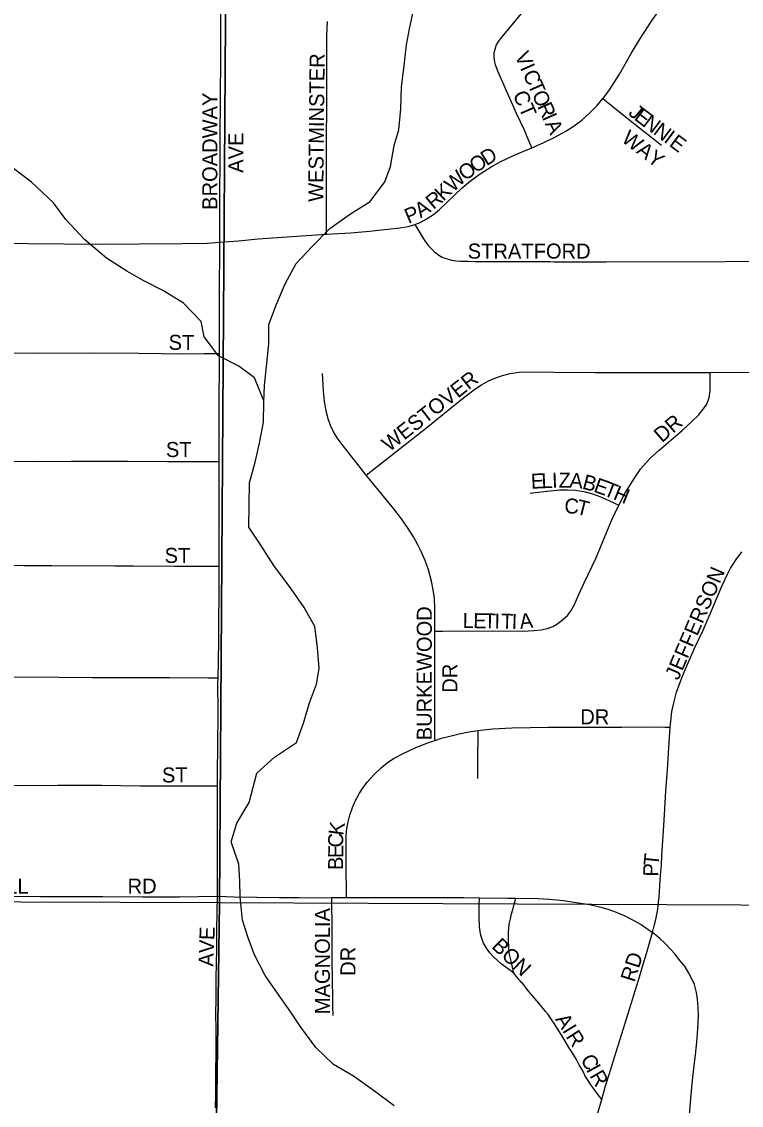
# Model space of a CAD drawing. Extents: x 0 to 1391, y -24 to 440.
# Drawn here: x 540.97 to 550.03, y 292.55 to 306.2 of the extents above; entities that cross this region are included whole.
import ezdxf

# ---------------------------------------------------------------- set-up
doc = ezdxf.new("R2010")
doc.units = 0
for name, color, linetype in [('GM_X_City_Street', 7, 'Continuous'), ('GM_X_City_Street_Text', 7, 'Continuous'), ('GM_X_Minor_River', 7, 'Continuous'), ('GM_X_Section', 7, 'Continuous')]:
    doc.layers.add(name, color=color, linetype=linetype)

msp = doc.modelspace()

# ---------------------------------------------------------------- linework, layer by layer
at = {"layer": 'GM_X_City_Street'}
for points in [[(543.464, 303.422), (543.465, 303.817), (543.468, 304.649), (543.472, 305.328), (543.478, 305.649), (543.475, 306.251), (543.478, 307.026), (543.483, 307.36)], [(547.391, 304.612), (547.333, 304.752), (547.299, 304.833), (547.199, 305.046), (546.964, 305.579), (546.934, 305.659), (546.921, 305.716), (546.917, 305.763), (546.92, 305.81), (546.929, 305.855), (546.945, 305.899), (546.974, 305.951), (547.017, 306.01), (547.183, 306.209), (547.342, 306.4), (547.377, 306.439), (547.411, 306.486), (547.431, 306.523), (547.443, 306.56), (547.448, 306.592), (547.448, 306.62), (547.445, 306.647), (547.437, 306.672), (547.423, 306.698)], [(548.287, 305.231), (548.29, 305.233), (548.37, 305.342), (548.495, 305.541), (548.645, 305.798), (548.753, 305.981), (548.907, 306.222), (548.975, 306.313), (549.043, 306.388), (549.108, 306.448), (549.18, 306.501), (549.266, 306.554), (549.346, 306.592), (549.441, 306.626), (549.551, 306.656), (549.638, 306.671), (549.739, 306.679), (550.398, 306.686), (550.708, 306.692), (551.591, 306.708), (551.633, 306.708)], [(544.807, 303.524), (544.807, 303.694), (544.808, 304.078), (544.806, 304.426), (544.812, 305.418), (544.812, 306.027), (544.818, 306.202)], [(547.391, 304.612), (547.536, 304.674), (547.692, 304.75), (547.822, 304.821), (547.925, 304.888), (548.022, 304.962), (548.123, 305.052), (548.21, 305.14), (548.287, 305.231)], [(548.287, 305.231), (548.415, 305.129), (548.61, 304.974), (549.024, 304.645)], [(545.92, 303.644), (545.986, 303.671), (546.061, 303.711), (546.153, 303.772), (546.23, 303.833), (546.328, 303.926), (546.516, 304.108), (546.621, 304.197), (546.742, 304.286), (546.88, 304.374), (547.001, 304.439), (547.171, 304.518), (547.391, 304.612)], [(544.807, 303.524), (545.112, 303.542), (545.347, 303.562), (545.729, 303.602), (545.837, 303.621), (545.919, 303.644), (545.92, 303.644)], [(545.92, 303.644), (546.004, 303.506), (546.029, 303.464), (546.055, 303.426), (546.092, 303.379), (546.128, 303.338), (546.167, 303.303), (546.185, 303.288), (546.223, 303.26), (546.263, 303.236), (546.284, 303.226), (546.34, 303.209), (546.386, 303.197), (546.434, 303.189), (546.494, 303.183), (546.589, 303.182), (546.679, 303.181), (546.839, 303.18), (546.876, 303.179), (547, 303.179), (547.31, 303.18), (547.483, 303.178), (547.619, 303.178), (547.668, 303.176), (547.928, 303.174), (548.324, 303.175), (549.826, 303.18), (550.4, 303.184)], [(543.464, 303.422), (543.701, 303.439), (543.946, 303.464), (544.492, 303.505), (544.807, 303.524)], [(538.127, 303.428), (538.388, 303.411), (538.666, 303.404), (538.893, 303.401), (539.552, 303.401), (539.962, 303.401), (540.583, 303.409), (541.503, 303.403), (541.975, 303.399), (542.447, 303.401), (542.993, 303.408), (543.303, 303.411), (543.464, 303.422)], [(543.459, 302.021), (543.46, 302.76), (543.464, 303.391), (543.464, 303.422)], [(538.123, 302.033), (539.037, 302.037), (539.349, 302.037), (540.045, 302.035), (540.505, 302.033), (541.164, 302.026), (541.822, 302.028), (542.443, 302.025), (543.002, 302.017), (543.263, 302.019), (543.459, 302.021)], [(543.454, 300.658), (543.454, 300.921), (543.454, 301.306), (543.458, 301.99), (543.459, 302.021)], [(545.308, 300.488), (545.247, 300.563), (545.015, 300.856), (544.942, 300.958), (544.897, 301.034), (544.859, 301.114), (544.828, 301.198), (544.803, 301.296), (544.781, 301.419), (544.769, 301.544), (544.758, 301.768)], [(545.308, 300.488), (545.447, 300.597), (545.681, 300.781), (546.07, 301.09), (546.493, 301.432), (546.673, 301.572), (546.757, 301.627), (546.845, 301.676), (546.938, 301.716), (547.022, 301.745), (547.12, 301.769), (547.232, 301.785), (547.391, 301.79), (547.675, 301.786), (548.188, 301.783), (548.909, 301.783), (549.342, 301.78), (549.637, 301.782)], [(548.488, 300.109), (548.564, 300.258), (548.633, 300.371), (548.684, 300.451), (548.76, 300.564), (548.888, 300.706), (548.997, 300.804), (549.288, 301.056), (549.404, 301.161), (549.491, 301.245), (549.55, 301.318), (549.59, 301.373), (549.626, 301.46), (549.637, 301.554), (549.637, 301.729), (549.637, 301.782)], [(549.637, 301.782), (550.055, 301.784), (550.365, 301.781), (550.506, 301.784), (550.623, 301.788)], [(538.118, 300.679), (538.612, 300.677), (539.345, 300.67), (540.016, 300.667), (540.389, 300.664), (541.109, 300.66), (541.594, 300.662), (542.31, 300.662), (542.806, 300.659), (543.327, 300.658), (543.454, 300.658)], [(543.455, 299.341), (543.456, 299.567), (543.455, 299.828), (543.454, 300.225), (543.454, 300.658)], [(546.172, 298.524), (546.172, 298.812), (546.165, 298.935), (546.151, 299.044), (546.129, 299.153), (546.09, 299.295), (546.05, 299.412), (546, 299.524), (545.959, 299.609), (545.902, 299.71), (545.82, 299.842), (545.737, 299.954), (545.653, 300.063), (545.308, 300.488)], [(547.371, 300.262), (547.543, 300.284), (547.74, 300.303), (547.839, 300.304), (547.938, 300.297), (548.048, 300.28), (548.156, 300.252), (548.25, 300.22), (548.362, 300.167), (548.488, 300.109)], [(546.172, 298.524), (546.272, 298.524), (546.902, 298.525), (547.27, 298.521), (547.422, 298.529), (547.51, 298.54), (547.59, 298.554), (547.655, 298.58), (547.706, 298.609), (547.775, 298.66), (547.841, 298.718), (547.888, 298.784), (547.924, 298.849), (547.986, 298.984), (548.052, 299.13), (548.197, 299.439), (548.397, 299.916), (548.488, 300.109)], [(549.135, 297.313), (549.138, 297.347), (549.157, 297.509), (549.179, 297.62), (549.215, 297.753), (549.279, 297.935), (549.343, 298.084), (549.448, 298.323), (549.549, 298.536), (549.6, 298.654), (549.651, 298.772), (549.718, 298.931), (549.787, 299.099), (549.86, 299.249), (549.894, 299.316), (549.918, 299.355), (549.975, 299.438), (549.989, 299.457), (550.019, 299.496), (550.038, 299.522)], [(538.115, 299.307), (538.31, 299.312), (538.733, 299.313), (539.019, 299.316), (539.329, 299.334), (539.428, 299.34), (539.477, 299.344), (539.539, 299.347), (539.6, 299.353), (539.686, 299.358), (539.723, 299.36), (539.76, 299.358), (540.02, 299.355), (540.226, 299.353), (540.53, 299.352), (540.996, 299.351), (541.349, 299.348), (542.144, 299.346), (542.379, 299.345), (542.896, 299.342), (543.293, 299.341), (543.455, 299.341)], [(543.443, 297.934), (543.448, 298.141), (543.451, 298.403), (543.454, 299.231), (543.455, 299.341)], [(546.171, 297.145), (546.17, 297.371), (546.169, 297.856), (546.173, 298.378), (546.172, 298.524)], [(538.107, 297.96), (538.921, 297.952), (539.541, 297.946), (540.038, 297.947), (540.783, 297.948), (541.441, 297.944), (541.863, 297.939), (542.285, 297.938), (542.831, 297.937), (543.315, 297.935), (543.443, 297.934)], [(543.434, 296.572), (543.436, 296.757), (543.439, 297.058), (543.442, 297.509), (543.441, 297.869), (543.443, 297.934)], [(546.171, 297.145), (546.255, 297.174), (546.31, 297.189), (546.477, 297.229), (546.599, 297.254), (546.718, 297.272)], [(546.714, 296.666), (546.714, 296.753), (546.714, 296.94), (546.717, 297.189), (546.718, 297.272)], [(546.718, 297.272), (546.747, 297.277), (546.896, 297.292), (547.145, 297.304), (547.598, 297.313), (548.067, 297.314), (548.526, 297.314), (548.861, 297.318), (549.068, 297.314), (549.135, 297.313)], [(548.912, 294.728), (548.938, 294.825), (548.954, 294.889), (548.973, 294.994), (548.982, 295.058), (548.988, 295.112), (548.995, 295.166), (549.001, 295.242), (549.004, 295.309), (549.01, 295.388), (549.017, 295.49), (549.023, 295.576), (549.029, 295.694), (549.039, 295.821), (549.051, 296.006), (549.064, 296.212), (549.079, 296.505), (549.099, 296.777), (549.12, 297.124), (549.135, 297.313)], [(545.061, 295.167), (545.06, 295.239), (545.056, 295.521), (545.056, 295.817), (545.056, 295.941), (545.06, 296.008), (545.079, 296.119), (545.1, 296.204), (545.133, 296.3), (545.168, 296.38), (545.221, 296.48), (545.268, 296.554), (545.322, 296.625), (545.406, 296.718), (545.498, 296.804), (545.576, 296.867), (545.661, 296.922), (545.771, 296.982), (545.93, 297.055), (546.081, 297.114), (546.171, 297.145)], [(538.098, 296.581), (538.459, 296.579), (538.931, 296.582), (539.205, 296.583), (539.702, 296.583), (540.087, 296.581), (540.92, 296.577), (541.424, 296.584), (541.978, 296.581), (542.459, 296.575), (542.617, 296.574), (542.98, 296.575), (543.172, 296.574), (543.317, 296.573), (543.434, 296.572)], [(543.434, 295.184), (543.433, 295.263), (543.433, 295.396), (543.433, 295.539), (543.433, 295.665), (543.433, 295.814), (543.433, 295.999), (543.433, 296.281), (543.433, 296.482), (543.434, 296.572)], [(538.091, 295.183), (538.296, 295.181), (538.676, 295.177), (539.266, 295.181), (539.866, 295.182), (540.338, 295.178), (540.622, 295.182), (541.208, 295.178), (541.606, 295.178), (541.991, 295.179), (542.49, 295.175), (542.958, 295.175), (543.434, 295.184)], [(543.41, 292.516), (543.412, 292.685), (543.413, 292.734), (543.414, 292.77), (543.414, 292.83), (543.414, 292.866), (543.415, 292.914), (543.415, 292.95), (543.415, 292.997), (543.416, 293.175), (543.417, 293.21), (543.417, 293.267), (543.417, 293.301), (543.417, 293.325), (543.417, 293.406), (543.417, 293.442), (543.417, 293.465), (543.416, 293.502), (543.416, 293.525), (543.416, 293.562), (543.416, 293.574), (543.415, 293.635), (543.415, 293.659), (543.414, 293.696), (543.414, 293.732), (543.414, 293.769), (543.418, 293.821), (543.418, 293.938), (543.418, 294.064), (543.418, 294.171), (543.421, 294.313), (543.428, 294.533), (543.428, 294.768), (543.434, 295.184)], [(543.434, 295.184), (543.646, 295.175), (543.928, 295.171), (544.213, 295.168), (544.464, 295.168), (544.76, 295.164), (544.874, 295.165)], [(544.874, 295.165), (545.061, 295.167)], [(544.889, 293.679), (544.885, 293.796), (544.886, 293.956), (544.881, 294.069), (544.881, 294.193), (544.877, 294.309), (544.877, 294.377), (544.877, 294.459), (544.877, 294.583), (544.877, 294.726), (544.88, 294.857), (544.876, 295.052), (544.874, 295.165)], [(545.061, 295.167), (545.146, 295.168), (545.446, 295.165), (545.806, 295.166), (546.173, 295.167), (546.537, 295.167), (546.735, 295.164)], [(547.165, 294.213), (547.006, 294.33), (546.906, 294.422), (546.864, 294.468), (546.821, 294.528), (546.785, 294.593), (546.761, 294.651), (546.746, 294.711), (546.735, 294.797), (546.728, 294.92), (546.729, 295.072), (546.735, 295.164)], [(546.735, 295.164), (547.089, 295.158), (547.193, 295.157)], [(547.165, 294.213), (547.131, 294.363), (547.116, 294.43), (547.108, 294.476), (547.101, 294.547), (547.097, 294.618), (547.097, 294.692), (547.099, 294.728), (547.107, 294.832), (547.123, 294.899), (547.138, 294.963), (547.153, 295.016), (547.168, 295.08), (547.193, 295.157)], [(547.193, 295.157), (547.472, 295.155), (547.614, 295.147), (547.792, 295.13), (547.951, 295.106), (548.124, 295.08), (548.263, 295.047), (548.36, 295.017), (548.454, 294.983), (548.563, 294.934), (548.668, 294.882), (548.769, 294.826), (548.912, 294.728)], [(548.272, 292.623), (548.321, 292.794), (548.37, 292.948), (548.417, 293.101), (548.481, 293.301), (548.546, 293.515), (548.658, 293.88), (548.747, 294.167), (548.798, 294.339), (548.836, 294.463), (548.862, 294.549), (548.912, 294.728)], [(549.377, 292.429), (549.388, 292.586), (549.412, 292.825), (549.432, 293.013), (549.451, 293.185), (549.47, 293.343), (549.482, 293.512), (549.49, 293.677), (549.486, 293.787), (549.478, 293.885), (549.466, 293.971), (549.439, 294.069), (549.407, 294.144), (549.368, 294.214), (549.321, 294.293), (549.262, 294.371), (549.191, 294.457), (549.14, 294.516), (549.073, 294.587), (549.006, 294.65), (548.912, 294.728)], [(548.272, 292.623), (548.216, 292.699), (548.174, 292.755), (548.137, 292.808), (548.103, 292.86), (548.06, 292.925), (548.046, 292.957), (548.024, 292.995), (547.99, 293.059), (547.953, 293.126), (547.9, 293.213), (547.859, 293.276), (547.81, 293.359), (547.773, 293.422), (547.719, 293.508), (547.675, 293.581), (547.598, 293.691), (547.566, 293.731), (547.553, 293.749), (547.536, 293.769), (547.479, 293.837), (547.406, 293.923), (547.334, 294.008), (547.278, 294.082), (547.264, 294.097), (547.247, 294.115), (547.232, 294.129), (547.22, 294.145), (547.215, 294.152), (547.165, 294.213)], [(547.495, 290.273), (547.528, 290.359), (547.56, 290.438), (547.601, 290.534), (547.628, 290.614), (547.711, 290.832), (547.8, 291.077), (547.922, 291.468), (547.994, 291.704), (548.052, 291.886), (548.087, 291.994), (548.128, 292.134), (548.214, 292.423), (548.272, 292.623)]]:
    msp.add_lwpolyline(points, dxfattribs=at)
at = {"layer": 'GM_X_Minor_River'}
for points in [[(545.612, 304.378), (545.661, 304.643), (545.716, 304.84), (545.742, 305.105), (545.753, 305.378), (545.787, 305.643), (545.813, 305.908), (545.853, 306.112), (545.909, 306.385), (545.974, 306.649), (546.173, 306.813), (546.419, 306.976)], [(544.017, 301.424), (543.899, 301.713), (543.703, 301.86), (543.446, 301.993), (543.266, 302.231), (543.231, 302.422), (543.005, 302.653), (542.756, 302.809), (542.499, 302.942), (542.295, 303.059), (542.038, 303.223), (541.76, 303.455), (541.527, 303.709), (541.369, 303.917), (541.091, 304.179), (540.85, 304.365)], [(544.017, 301.411), (544.027, 301.619), (544.062, 301.938), (544.079, 302.142), (544.082, 302.385), (544.176, 302.641), (544.286, 302.898), (544.426, 303.153), (544.626, 303.37), (544.85, 303.594), (545.095, 303.772), (545.356, 303.935), (545.541, 304.182), (545.612, 304.378)], [(545.659, 292.543), (545.411, 292.729), (545.147, 292.915), (544.897, 293.063), (544.672, 293.279), (544.485, 293.533), (544.358, 293.724), (544.171, 293.993), (544.036, 294.185), (543.895, 294.453), (543.822, 294.659), (543.748, 294.88), (543.721, 295.176), (543.716, 295.373), (543.704, 295.586), (543.608, 295.868), (543.679, 296.102), (543.835, 296.365), (543.931, 296.735), (544.154, 296.936), (544.43, 297.121), (544.516, 297.363), (544.595, 297.619), (544.682, 297.853), (544.715, 298.05), (544.695, 298.316), (544.66, 298.582), (544.526, 298.819), (544.362, 299.057), (544.145, 299.349), (543.973, 299.617), (543.831, 299.832), (543.838, 300.393), (543.909, 300.65), (543.965, 300.892), (544.014, 301.157), (544.017, 301.407), (544.017, 301.409)], [(544.017, 301.407), (544.017, 301.407)]]:
    msp.add_lwpolyline(points, dxfattribs=at)
at = {"layer": 'GM_X_Section'}
msp.add_lwpolyline([(543.593, 314.84), (543.458, 295.101), (523.431, 295.166), (523.385, 314.999)], close=True, dxfattribs=at)
for points in [[(550.964, 295.067), (543.458, 295.101), (543.593, 314.84)], [(543.281, 282), (543.458, 295.101), (523.431, 295.166), (523.404, 282)], [(550.964, 295.067), (543.458, 295.101), (543.281, 282)]]:
    msp.add_lwpolyline(points, dxfattribs=at)

# ---------------------------------------------------------------- texts
at = {"layer": 'GM_X_City_Street_Text'}
for s, height, rotation, p in [('V', 0.189, 293.9447, (547.173, 305.774)), ('WESTMINSTER', 0.18939, 89.4278, (544.766, 303.93)), ('I', 0.189, 293.9428, (547.24, 305.621)), ('C', 0.189, 293.9455, (547.274, 305.545)), ('T', 0.189, 293.9375, (547.335, 305.408)), ('BROADWAY', 0.1894, 90, (543.433, 303.83)), ('CT', 0.1894, 293.6308, (547.149, 305.284)), ('O', 0.189, 293.9568, (547.389, 305.286)), ('R', 0.189, 293.9674, (547.457, 305.134)), ('J', 0.189, 319.7021, (548.597, 305.036)), ('I', 0.189, 293.9447, (547.518, 304.997)), ('E', 0.189, 322.8727, (548.669, 304.975)), ('N', 0.189, 323.1354, (548.776, 304.894)), ('A', 0.189, 295.885, (547.555, 304.914)), ('N', 0.189, 323.1257, (548.91, 304.794)), ('AVE', 0.1894, 90, (543.759, 304.297)), ('WAY', 0.1894, 322.4278, (548.509, 304.7)), ('I', 0.189, 323.0951, (549.043, 304.694)), ('E', 0.189, 323.1244, (549.11, 304.644)), ('D', 0.189, 31.7922, (546.822, 304.379)), ('O', 0.189, 34.4297, (546.686, 304.286)), ('W', 0.189, 42.9431, (546.399, 304.044)), ('O', 0.189, 36.2668, (546.553, 304.188)), ('K', 0.189, 43.0088, (546.277, 303.931)), ('R', 0.189, 39.6851, (546.153, 303.827)), ('A', 0.189, 32.9869, (545.993, 303.722)), ('P', 0.189, 22.8111, (545.838, 303.653)), ('STRATFORD', 0.1894, 0, (546.585, 303.216)), ('ST', 0.1894, 0, (542.819, 302.066)), ('WESTOVER', 0.1894, 38.072, (545.597, 300.775)), ('DR', 0.1894, 40.6039, (549.03, 300.889)), ('ST', 0.1894, 0, (542.785, 300.716)), ('E', 0.189, 2.5691, (547.384, 300.316)), ('L', 0.189, 2.6035, (547.517, 300.322)), ('I', 0.189, 2.3605, (547.65, 300.328)), ('Z', 0.189, 0.3552, (547.731, 300.331)), ('A', 0.189, 355.4052, (547.86, 300.332)), ('B', 0.189, 344.7917, (548.017, 300.32)), ('E', 0.189, 340.5024, (548.159, 300.282)), ('T', 0.189, 338.1935, (548.282, 300.238)), ('H', 0.189, 337.7887, (548.406, 300.189)), ('C', 0.189, 357.9355, (547.8, 300.007)), ('T', 0.189, 346.1758, (547.94, 300.003)), ('ST', 0.1894, 0, (542.769, 299.382)), ('JEFFERSON', 0.1894, 66.8003, (549.236, 297.895)), ('BURKEWOOD', 0.1894, 90, (546.133, 297.147)), ('L', 0.189, 358.8526, (546.52, 298.563)), ('E', 0.189, 358.8253, (546.653, 298.561)), ('T', 0.189, 358.8648, (546.786, 298.558)), ('I', 0.189, 358.863, (546.92, 298.555)), ('T', 0.189, 358.8253, (547.003, 298.554)), ('I', 0.189, 358.8745, (547.137, 298.551)), ('A', 0.189, 6.4255, (547.247, 298.55)), ('DR', 0.1894, 90, (546.455, 297.747)), ('DR', 0.1894, 0, (548.002, 297.349)), ('ST', 0.1894, 0, (542.735, 296.616)), ('K', 0.189, 81.8421, (545.017, 295.94)), ('C', 0.189, 89.8543, (545.017, 295.797)), ('E', 0.189, 89.8634, (545.017, 295.663)), ('T', 0.189, 84.2241, (548.986, 295.558)), ('B', 0.189, 89.8785, (545.016, 295.513)), ('P', 0.189, 88.8799, (548.983, 295.429)), ('RUSSELL', 0.1894, 0, (539.902, 295.216)), ('RD', 0.1894, 0, (542.302, 295.216)), ('MAGNOLIA', 0.1894, 90, (544.85, 293.697)), ('E', 0.189, 87.8945, (543.395, 294.628)), ('V', 0.189, 87.8797, (543.389, 294.461)), ('BON', 0.1894, 316.1682, (546.876, 294.54)), ('DR', 0.1894, 90, (545.172, 294.18)), ('A', 0.189, 88.0981, (543.383, 294.295)), ('RD', 0.1894, 72.4695, (548.685, 294.091)), ('A', 0.189, 302.2533, (547.682, 293.633)), ('I', 0.189, 301.0837, (547.77, 293.493)), ('R', 0.189, 302.6028, (547.816, 293.417)), ('C', 0.189, 298.7597, (548, 293.13)), ('I', 0.189, 298.7361, (548.072, 292.999)), ('R', 0.189, 299.9801, (548.115, 292.922))]:
    msp.add_text(s, height=height, rotation=rotation, dxfattribs=at).set_placement(p)

doc.saveas('drawing.dxf')
